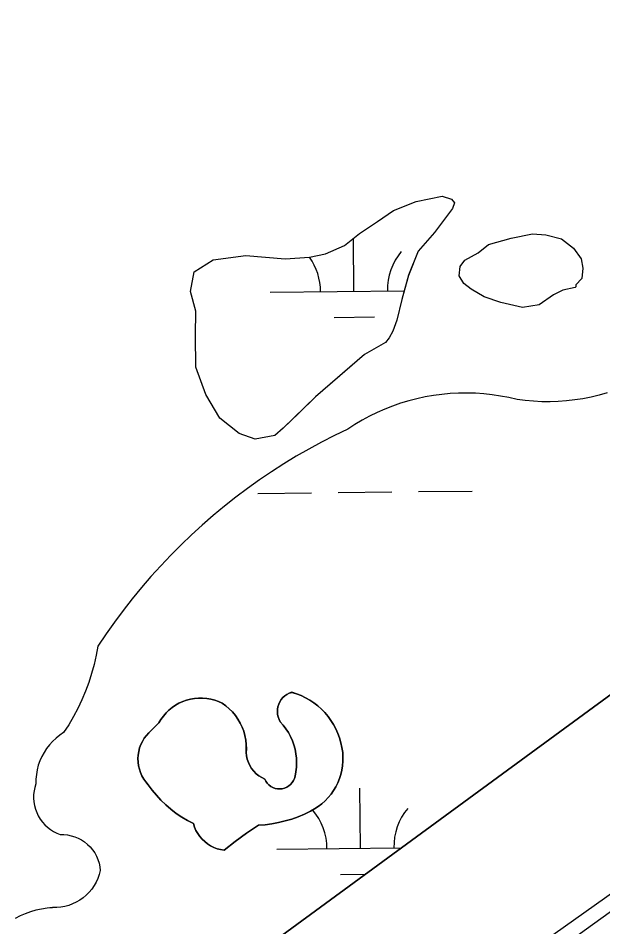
# Model space of a CAD drawing. Extents: x 3684037 to 3722149, y 433263 to 459021.
# Drawn here: x 3712071 to 3712421, y 455160 to 455703 of the extents above; entities that cross this region are included whole.
import ezdxf

# ---------------------------------------------------------------- set-up
doc = ezdxf.new("R2010")
doc.units = 0
for name, color, linetype in [('V-ROAD-CNTR', 7, 'Continuous'), ('V-TOPO-SHOR', 7, 'Continuous'), ('V-WETL-SWMP', 7, 'Continuous')]:
    doc.layers.add(name, color=color, linetype=linetype)

msp = doc.modelspace()

# ---------------------------------------------------------------- linework, layer by layer
at = {"layer": 'V-ROAD-CNTR'}
msp.add_lwpolyline([(3708800.79, 452799.73), (3708888.99, 452819.16), (3709074.3, 452888.55), (3709185.66, 452940.55), (3709270.25, 452980.89), (3709378.38, 453024.24), (3709453.77, 453059.58), (3709888.83, 453371.2), (3709964.69, 453428.27), (3710105.65, 453526.91), (3710259.07, 453627.76), (3710421.9, 453744.63), (3710616.95, 453895.96), (3710807.5, 454031.12), (3710985.25, 454151.03), (3711141.09, 454274.41), (3711475.83, 454504.64), (3711883.79, 454795.43), (3712574.54, 455285.55), (3713131, 455695.88), (3713191.1, 455684.33)], dxfattribs=at)
at = {"layer": 'V-TOPO-SHOR'}
for points in [[(3713204.62, 455843.92), (3712706.18, 455504.22), (3712166.3, 455108.96), (3711730.15, 454793.14), (3711431.22, 454586.08), (3711111.5, 454345.31), (3710875.93, 454180.81)], [(3713473.66, 455520.35), (3713454.09, 455539.26), (3713445.29, 455548.42), (3713352.8, 455644.02), (3713290.78, 455731.74), (3713286.84, 455745.65), (3713286.83, 455756.68), (3713286.48, 455762.76), (3713285.96, 455766.87), (3713285.31, 455770.98), (3713284.08, 455774.25), (3713280.33, 455780.23), (3713277.81, 455782.38), (3713274.57, 455783.7), (3713269.76, 455783.61), (3713265.65, 455782.53), (3713259.4, 455780.34), (3713171.65, 455716.06), (3712946.6, 455547.65), (3712653.53, 455333.24), (3712286.89, 455069.37), (3711948.39, 454828.08)], [(3712290.62, 455508.93), (3712278.23, 455501.81), (3712259.02, 455485.27), (3712248.85, 455476.44), (3712238.67, 455466.5), (3712229.62, 455457.67), (3712224.53, 455453.26), (3712212.77, 455451.16), (3712203.3, 455454.63), (3712191.67, 455463.72), (3712183.46, 455477.79), (3712177.5, 455494.08), (3712177.17, 455513.09), (3712177.35, 455527.62), (3712174.13, 455539.4), (3712176.51, 455551.11), (3712187.78, 455558.25), (3712207.38, 455560.8), (3712230.84, 455558.85), (3712245.38, 455559.79), (3712254.91, 455561.91), (3712266.15, 455566.81), (3712275.18, 455573.97), (3712285.89, 455581.1), (3712295.48, 455587.7), (3712308.96, 455593.13), (3712324.65, 455596.29), (3712330.22, 455594.55), (3712331.87, 455592.29), (3712330.71, 455588.95), (3712319.92, 455574.54), (3712310.28, 455563.48), (3712304.51, 455549.02), (3712300.43, 455534.53), (3712297.48, 455522.26), (3712295.17, 455515.58), (3712292.88, 455511.7), (3712290.62, 455508.93)], [(3712403.95, 455541.67), (3712396.66, 455540.08), (3712391.03, 455537.35), (3712382.57, 455531.3), (3712372.49, 455529.74), (3712359.67, 455532.7), (3712349.65, 455536.17), (3712341.87, 455540.74), (3712337.44, 455544.15), (3712334.7, 455548.65), (3712335.33, 455554.23), (3712338.17, 455558.11), (3712346.05, 455562.49), (3712352.26, 455567.45), (3712365.72, 455571.2), (3712378.61, 455573.84), (3712386.43, 455573.18), (3712395.91, 455570.84), (3712403.11, 455565.16), (3712407.51, 455558.96), (3712408.56, 455553.35), (3712407.92, 455547.21), (3712404.52, 455543.34), (3712404.51, 455542.22), (3712403.95, 455541.67)], [(3712423.08, 455478.79), (3712418.33, 455477.44), (3712413.52, 455476.28), (3712408.67, 455475.33), (3712403.79, 455474.57), (3712398.88, 455474.01), (3712393.95, 455473.65), (3712389.01, 455473.49), (3712384.07, 455473.53), (3712379.13, 455473.78), (3712374.21, 455474.22), (3712369.31, 455474.87), (3712364.4, 455476), (3712359.45, 455476.93), (3712354.47, 455477.67), (3712349.46, 455478.2), (3712344.43, 455478.54), (3712339.4, 455478.67), (3712334.36, 455478.6), (3712329.33, 455478.34), (3712324.32, 455477.87), (3712319.33, 455477.2), (3712314.36, 455476.34), (3712309.44, 455475.28), (3712304.56, 455474.02), (3712299.74, 455472.57), (3712294.98, 455470.92), (3712290.29, 455469.09), (3712285.67, 455467.07), (3712281.14, 455464.88), (3712276.7, 455462.49), (3712272.36, 455459.94), (3712268.12, 455457.22), (3712260.29, 455453.42), (3712252.56, 455449.43), (3712244.92, 455445.26), (3712237.38, 455440.9), (3712229.95, 455436.37), (3712222.63, 455431.66), (3712215.43, 455426.78), (3712208.34, 455421.73), (3712201.38, 455416.5), (3712194.54, 455411.12), (3712187.84, 455405.57), (3712181.27, 455399.86), (3712174.84, 455394), (3712168.55, 455387.98), (3712162.4, 455381.81), (3712156.41, 455375.5), (3712150.57, 455369.05), (3712144.88, 455362.47), (3712139.36, 455355.74), (3712133.99, 455348.89), (3712128.79, 455341.91), (3712123.76, 455334.8), (3712118.91, 455327.58), (3712117.89, 455322.07), (3712116.63, 455316.6), (3712115.14, 455311.2), (3712113.42, 455305.86), (3712111.46, 455300.61), (3712109.29, 455295.44), (3712106.89, 455290.37), (3712104.28, 455285.41), (3712101.45, 455280.57), (3712098.42, 455275.85), (3712096.09, 455274.29), (3712093.89, 455272.55), (3712091.84, 455270.64), (3712089.96, 455268.57), (3712088.24, 455266.35), (3712086.71, 455264), (3712085.37, 455261.54), (3712084.24, 455258.98), (3712083.32, 455256.33), (3712082.61, 455253.62), (3712082.13, 455250.86), (3712081.86, 455248.07), (3712081.83, 455245.26), (3712081.19, 455243.16), (3712080.75, 455241.01)], [(3712155.33, 455281.71), (3712156.58, 455283.8), (3712158, 455285.78), (3712159.59, 455287.62), (3712161.33, 455289.33), (3712163.22, 455290.87), (3712165.23, 455292.25), (3712167.35, 455293.45), (3712169.57, 455294.46), (3712171.86, 455295.28), (3712174.22, 455295.9), (3712176.62, 455296.31), (3712179.05, 455296.51), (3712181.48, 455296.51), (3712183.91, 455296.29), (3712186.31, 455295.86), (3712188.67, 455295.23), (3712190.96, 455294.4), (3712193.17, 455293.38), (3712195.36, 455291.83), (3712197.41, 455290.09), (3712199.31, 455288.19), (3712201.04, 455286.13), (3712202.59, 455283.93), (3712203.94, 455281.61), (3712205.1, 455279.19), (3712206.04, 455276.67), (3712206.77, 455274.08), (3712207.28, 455271.45), (3712207.56, 455268.77), (3712207.61, 455266.09), (3712207.56, 455264.04), (3712207.74, 455261.99), (3712208.16, 455259.98), (3712208.8, 455258.03), (3712209.67, 455256.17), (3712210.74, 455254.42), (3712212, 455252.81), (3712213.45, 455251.35), (3712215.05, 455250.07), (3712216.79, 455248.98), (3712218.64, 455248.09), (3712219.29, 455246.82), (3712220.11, 455245.66), (3712221.1, 455244.64), (3712222.23, 455243.77), (3712223.48, 455243.09), (3712224.82, 455242.59), (3712226.21, 455242.31), (3712227.64, 455242.23), (3712229.05, 455242.37), (3712230.43, 455242.72), (3712231.75, 455243.27), (3712232.96, 455244.01), (3712234.06, 455244.93), (3712235, 455245.99), (3712235.77, 455247.19), (3712236.36, 455248.49), (3712236.74, 455249.86), (3712237.24, 455252.51), (3712237.54, 455255.2), (3712237.63, 455257.89), (3712237.52, 455260.59), (3712237.21, 455263.27), (3712236.69, 455265.92), (3712235.98, 455268.52), (3712235.08, 455271.06), (3712233.99, 455273.53), (3712232.71, 455275.91), (3712231.26, 455278.18), (3712229.65, 455280.35), (3712227.87, 455282.38), (3712227.14, 455283.76), (3712226.6, 455285.21), (3712226.26, 455286.73), (3712226.12, 455288.28), (3712226.18, 455289.84), (3712226.45, 455291.37), (3712226.91, 455292.86), (3712227.57, 455294.27), (3712228.41, 455295.58), (3712229.41, 455296.77), (3712230.57, 455297.82), (3712231.85, 455298.7), (3712233.23, 455299.42), (3712234.7, 455299.93), (3712237.51, 455299.06), (3712240.24, 455297.99), (3712242.9, 455296.73), (3712245.46, 455295.28), (3712247.91, 455293.66), (3712250.24, 455291.87), (3712252.44, 455289.91), (3712254.49, 455287.81), (3712256.4, 455285.57)], [(3712256.4, 455285.57), (3712258.13, 455283.2), (3712259.7, 455280.72), (3712261.09, 455278.12), (3712262.29, 455275.44), (3712263.3, 455272.68), (3712264.12, 455269.86), (3712264.73, 455266.98), (3712265.14, 455264.07), (3712265.32, 455261.42), (3712265.31, 455258.76), (3712265.09, 455256.11), (3712264.67, 455253.49), (3712264.05, 455250.91), (3712263.24, 455248.38), (3712262.24, 455245.92), (3712261.06, 455243.54), (3712259.69, 455241.26), (3712258.16, 455239.09), (3712256.47, 455237.04), (3712254.62, 455235.12), (3712252.64, 455233.36), (3712250.53, 455231.74), (3712248.3, 455230.3), (3712245.97, 455229.02), (3712242.32, 455227.23), (3712238.57, 455225.65), (3712234.74, 455224.26), (3712230.84, 455223.09), (3712226.88, 455222.14), (3712222.88, 455221.4), (3712218.84, 455220.88), (3712214.78, 455220.58), (3712207.76, 455215.87), (3712200.94, 455210.87), (3712194.32, 455205.61), (3712192.2, 455205.97), (3712190.14, 455206.54), (3712188.13, 455207.3), (3712186.22, 455208.27), (3712184.41, 455209.42), (3712182.72, 455210.74), (3712181.17, 455212.22), (3712179.77, 455213.85), (3712178.55, 455215.61), (3712177.5, 455217.48), (3712176.65, 455219.45), (3712175.99, 455221.49), (3712172.43, 455223.34), (3712168.99, 455225.39), (3712165.67, 455227.64), (3712162.49, 455230.07), (3712159.44, 455232.68), (3712156.56, 455235.47), (3712153.84, 455238.41), (3712151.29, 455241.51), (3712148.93, 455244.74), (3712147.53, 455246.38), (3712146.3, 455248.13), (3712145.24, 455250), (3712144.37, 455251.96), (3712143.69, 455254), (3712143.2, 455256.09), (3712142.92, 455258.22), (3712142.84, 455260.36), (3712142.97, 455262.5), (3712143.3, 455264.62), (3712143.84, 455266.7), (3712144.57, 455268.72), (3712145.49, 455270.66), (3712146.59, 455272.5), (3712147.87, 455274.23), (3712149.3, 455275.83), (3712155.33, 455281.71)], [(3712080.75, 455241.01), (3712080.52, 455238.83), (3712080.48, 455236.63), (3712080.65, 455234.44), (3712081.02, 455232.27), (3712081.59, 455230.15), (3712082.35, 455228.09), (3712083.3, 455226.11), (3712084.43, 455224.23), (3712085.73, 455222.46), (3712087.18, 455220.82), (3712088.79, 455219.31), (3712090.52, 455217.97), (3712092.37, 455216.78), (3712094.32, 455215.78), (3712096.36, 455214.96), (3712098.59, 455214.96), (3712100.81, 455214.74), (3712102.99, 455214.31), (3712105.12, 455213.66), (3712107.18, 455212.82), (3712109.15, 455211.77), (3712111, 455210.54), (3712112.73, 455209.14), (3712114.31, 455207.57), (3712115.74, 455205.85), (3712116.98, 455204.01), (3712118.05, 455202.05), (3712118.91, 455200), (3712119.58, 455197.88), (3712120.03, 455195.7), (3712120.27, 455193.48), (3712119.66, 455191.12), (3712118.83, 455188.82), (3712117.82, 455186.6), (3712116.61, 455184.47), (3712115.22, 455182.46), (3712113.67, 455180.57), (3712111.95, 455178.83), (3712110.09, 455177.24), (3712108.1, 455175.82), (3712106, 455174.59), (3712103.79, 455173.53), (3712101.5, 455172.68), (3712099.15, 455172.02), (3712096.74, 455171.58), (3712094.31, 455171.34), (3712091.87, 455171.32), (3712088.51, 455171.01), (3712085.18, 455170.5), (3712081.89, 455169.77), (3712078.65, 455168.84), (3712075.48, 455167.7), (3712072.39, 455166.36), (3712069.39, 455164.82)]]:
    msp.add_lwpolyline(points, dxfattribs=at)
at = {"layer": 'V-WETL-SWMP'}
for p, q in [((3712271.88, 455539.45), (3712271.51, 455571.06)), ((3712221.88, 455538.86), (3712301.91, 455539.8)), ((3712260.06, 455523.88), (3712284.06, 455524.16)), ((3712214.44, 455418.7), (3712246.44, 455419.07)), ((3712262.43, 455419.26), (3712294.43, 455419.63)), ((3712310.43, 455419.82), (3712342.43, 455420.19)), ((3712275.75, 455206.79), (3712275.33, 455242.79)), ((3712225.75, 455206.21), (3712300.32, 455207.08)), ((3712263.93, 455191.22), (3712278.91, 455191.4))]:
    msp.add_line(p, q, dxfattribs=at)
for points in [[(3712290.62, 455508.93), (3712278.23, 455501.81), (3712248.85, 455476.44), (3712229.62, 455457.67), (3712224.53, 455453.26), (3712212.77, 455451.16), (3712203.3, 455454.63), (3712191.67, 455463.72), (3712183.46, 455477.79), (3712177.5, 455494.08), (3712177.17, 455513.09), (3712177.35, 455527.62), (3712174.13, 455539.4), (3712176.51, 455551.11), (3712187.78, 455558.25), (3712207.38, 455560.81), (3712230.83, 455558.85), (3712245.38, 455559.79), (3712254.91, 455561.91), (3712266.15, 455566.81), (3712275.18, 455573.97), (3712285.89, 455581.11), (3712295.48, 455587.7), (3712308.96, 455593.13), (3712324.65, 455596.29), (3712330.22, 455594.55), (3712331.87, 455592.29), (3712330.71, 455588.95), (3712319.92, 455574.55), (3712310.28, 455563.48), (3712304.52, 455549.01), (3712300.43, 455534.53), (3712297.48, 455522.26), (3712295.17, 455515.58), (3712292.88, 455511.7)], [(3712403.94, 455541.67), (3712396.66, 455540.08), (3712391.03, 455537.35), (3712382.57, 455531.3), (3712372.49, 455529.75), (3712359.67, 455532.7), (3712349.65, 455536.17), (3712341.87, 455540.74), (3712337.44, 455544.15), (3712334.7, 455548.65), (3712335.33, 455554.23), (3712338.17, 455558.11), (3712346.05, 455562.49), (3712352.26, 455567.45), (3712365.72, 455571.2), (3712378.61, 455573.84), (3712386.43, 455573.19), (3712395.91, 455570.84), (3712403.11, 455565.16), (3712407.51, 455558.96), (3712408.56, 455553.35), (3712407.92, 455547.21), (3712404.52, 455543.34), (3712404.51, 455542.22)]]:
    msp.add_lwpolyline(points, close=True, dxfattribs=at)
for points in [[(3711730.15, 454793.14), (3712166.3, 455108.96), (3712706.18, 455504.22), (3712793.4, 455563.66)], [(3712423.08, 455478.79), (3712418.33, 455477.44), (3712413.52, 455476.28), (3712408.67, 455475.33), (3712403.79, 455474.57), (3712398.88, 455474.01), (3712393.95, 455473.65), (3712389.01, 455473.49), (3712384.07, 455473.53), (3712379.13, 455473.78), (3712374.21, 455474.22), (3712369.31, 455474.87), (3712364.4, 455476), (3712359.45, 455476.93), (3712354.47, 455477.67), (3712349.46, 455478.2), (3712344.43, 455478.54), (3712339.4, 455478.67), (3712334.36, 455478.6), (3712329.33, 455478.34), (3712324.32, 455477.87), (3712319.33, 455477.2), (3712314.36, 455476.34), (3712309.44, 455475.28), (3712304.56, 455474.02), (3712299.74, 455472.57), (3712294.98, 455470.92), (3712290.29, 455469.09), (3712285.67, 455467.07), (3712281.14, 455464.87), (3712276.7, 455462.5), (3712272.36, 455459.94), (3712268.12, 455457.22), (3712260.29, 455453.42), (3712252.56, 455449.43), (3712244.92, 455445.26), (3712237.38, 455440.9), (3712229.95, 455436.37), (3712222.63, 455431.66), (3712215.43, 455426.78), (3712208.34, 455421.73), (3712201.38, 455416.5), (3712194.54, 455411.12), (3712187.84, 455405.57), (3712181.27, 455399.86), (3712174.84, 455393.99), (3712168.55, 455387.98), (3712162.4, 455381.82), (3712156.41, 455375.51), (3712150.57, 455369.05), (3712144.88, 455362.46), (3712139.36, 455355.74), (3712133.99, 455348.89), (3712128.79, 455341.91), (3712123.77, 455334.8), (3712118.91, 455327.58), (3712117.89, 455322.07), (3712116.63, 455316.6), (3712115.14, 455311.2), (3712113.42, 455305.86), (3712111.46, 455300.61), (3712109.29, 455295.44), (3712106.89, 455290.37), (3712104.28, 455285.41), (3712101.45, 455280.57), (3712098.42, 455275.85), (3712096.09, 455274.29), (3712093.89, 455272.55), (3712091.85, 455270.64), (3712089.96, 455268.57), (3712088.24, 455266.35), (3712086.71, 455264), (3712085.37, 455261.54), (3712084.24, 455258.98), (3712083.32, 455256.33), (3712082.61, 455253.62), (3712082.13, 455250.86), (3712081.87, 455248.07), (3712081.83, 455245.26), (3712081.19, 455243.16), (3712080.75, 455241.01), (3712080.52, 455238.83), (3712080.48, 455236.63), (3712080.65, 455234.44), (3712081.02, 455232.27), (3712081.59, 455230.15), (3712082.35, 455228.09), (3712083.3, 455226.11), (3712084.43, 455224.23)], [(3711901.14, 454761.51), (3712094.06, 454898.31), (3712259.7, 455021.98), (3712336.6, 455074.4), (3712366.32, 455093.14), (3712373.25, 455097.64), (3712377.54, 455097.9), (3712383.04, 455097.68), (3712389.47, 455099.28), (3712398.12, 455106.21), (3712406.5, 455117.11), (3712418.44, 455130.88), (3712729.02, 455347.38), (3712793.4, 455396.54), (3712793.4, 455435.57), (3712653.53, 455333.24), (3712286.89, 455069.37), (3711948.39, 454828.08)], [(3712235.77, 455247.19), (3712235, 455245.99), (3712234.06, 455244.93), (3712232.96, 455244.01), (3712231.75, 455243.27), (3712230.43, 455242.72), (3712229.05, 455242.37), (3712227.64, 455242.23), (3712226.21, 455242.31), (3712224.82, 455242.59), (3712223.48, 455243.09), (3712222.23, 455243.77), (3712221.1, 455244.64), (3712220.11, 455245.66), (3712219.29, 455246.82), (3712218.64, 455248.09), (3712216.79, 455248.98), (3712215.05, 455250.07), (3712213.45, 455251.35), (3712212, 455252.81), (3712210.74, 455254.42), (3712209.67, 455256.17), (3712208.8, 455258.03), (3712208.16, 455259.98), (3712207.74, 455261.99), (3712207.56, 455264.04), (3712207.56, 455268.77), (3712207.28, 455271.45), (3712206.77, 455274.08), (3712206.04, 455276.67), (3712205.1, 455279.19), (3712203.94, 455281.61), (3712202.59, 455283.93), (3712201.04, 455286.13), (3712199.31, 455288.19), (3712197.41, 455290.09), (3712195.36, 455291.83), (3712193.17, 455293.38), (3712190.96, 455294.4), (3712188.67, 455295.23), (3712186.31, 455295.86), (3712183.91, 455296.29), (3712181.49, 455296.51), (3712179.05, 455296.51), (3712176.62, 455296.31), (3712174.22, 455295.9), (3712171.86, 455295.28), (3712169.57, 455294.46), (3712167.35, 455293.45), (3712165.23, 455292.25), (3712163.22, 455290.87), (3712161.33, 455289.33), (3712159.59, 455287.62), (3712158, 455285.78), (3712156.58, 455283.8), (3712155.33, 455281.71), (3712149.3, 455275.83), (3712147.87, 455274.23), (3712146.59, 455272.5), (3712145.49, 455270.66), (3712144.57, 455268.72), (3712143.84, 455266.7), (3712143.31, 455264.62), (3712142.97, 455262.5), (3712142.84, 455260.36), (3712142.92, 455258.22), (3712143.2, 455256.09)], [(3712143.2, 455256.09), (3712143.69, 455254), (3712144.37, 455251.96), (3712145.24, 455250), (3712146.3, 455248.13), (3712147.53, 455246.38), (3712148.93, 455244.74), (3712151.29, 455241.51), (3712153.84, 455238.41), (3712156.56, 455235.47), (3712159.45, 455232.68), (3712162.48, 455230.07), (3712165.67, 455227.64), (3712168.99, 455225.39), (3712172.43, 455223.34), (3712175.99, 455221.49), (3712176.65, 455219.45), (3712177.5, 455217.48), (3712178.55, 455215.61), (3712179.77, 455213.85), (3712181.17, 455212.22), (3712182.72, 455210.74), (3712184.41, 455209.42), (3712186.22, 455208.27), (3712188.13, 455207.3), (3712190.14, 455206.54), (3712192.2, 455205.97), (3712194.32, 455205.61), (3712200.94, 455210.87), (3712207.76, 455215.87), (3712214.78, 455220.58), (3712218.84, 455220.88), (3712222.88, 455221.4), (3712226.88, 455222.14), (3712230.84, 455223.09), (3712234.74, 455224.26), (3712238.57, 455225.65), (3712242.32, 455227.23), (3712245.97, 455229.02), (3712248.3, 455230.3), (3712250.53, 455231.74), (3712252.64, 455233.36), (3712254.63, 455235.12), (3712256.47, 455237.04), (3712258.16, 455239.09), (3712259.69, 455241.26), (3712261.06, 455243.54), (3712262.24, 455245.92), (3712263.24, 455248.38), (3712264.05, 455250.91), (3712264.67, 455253.49), (3712265.09, 455256.11), (3712265.31, 455258.76), (3712265.32, 455261.42), (3712265.14, 455264.07), (3712264.73, 455266.98), (3712264.12, 455269.86), (3712263.3, 455272.68), (3712262.29, 455275.44), (3712261.09, 455278.12), (3712259.7, 455280.71), (3712258.13, 455283.2), (3712256.39, 455285.57), (3712254.49, 455287.81), (3712252.44, 455289.91), (3712250.24, 455291.86), (3712247.91, 455293.66), (3712245.46, 455295.28), (3712242.9, 455296.73), (3712240.24, 455297.99), (3712237.51, 455299.06), (3712234.7, 455299.94), (3712233.23, 455299.42), (3712231.85, 455298.71), (3712230.57, 455297.82), (3712229.41, 455296.77), (3712228.41, 455295.58), (3712227.57, 455294.27), (3712226.91, 455292.86), (3712226.45, 455291.37), (3712226.18, 455289.84), (3712226.11, 455288.28), (3712226.26, 455286.73), (3712226.6, 455285.21), (3712227.14, 455283.76), (3712227.87, 455282.38), (3712229.65, 455280.35), (3712231.26, 455278.18), (3712232.71, 455275.91), (3712233.99, 455273.53), (3712235.08, 455271.06), (3712235.98, 455268.52), (3712236.69, 455265.92), (3712237.21, 455263.27), (3712237.52, 455260.59), (3712237.63, 455257.89), (3712237.53, 455255.2), (3712237.24, 455252.51), (3712236.74, 455249.86), (3712236.36, 455248.49), (3712235.77, 455247.19)], [(3712084.43, 455224.23), (3712085.73, 455222.46), (3712087.18, 455220.81), (3712088.79, 455219.31), (3712090.52, 455217.97), (3712092.37, 455216.78), (3712094.33, 455215.78), (3712096.36, 455214.96), (3712098.59, 455214.96), (3712100.81, 455214.74), (3712102.99, 455214.31), (3712105.12, 455213.66), (3712107.18, 455212.82), (3712109.15, 455211.77), (3712111, 455210.54), (3712112.73, 455209.14), (3712114.31, 455207.57), (3712115.74, 455205.85), (3712116.98, 455204.01), (3712118.05, 455202.05), (3712118.92, 455200), (3712119.58, 455197.88), (3712120.03, 455195.7), (3712120.27, 455193.48), (3712119.66, 455191.12), (3712118.83, 455188.82), (3712117.82, 455186.59), (3712116.61, 455184.47), (3712115.22, 455182.46), (3712113.67, 455180.57), (3712111.95, 455178.83), (3712110.09, 455177.24), (3712108.1, 455175.83), (3712106, 455174.59), (3712103.79, 455173.53), (3712101.5, 455172.68), (3712099.15, 455172.02), (3712096.74, 455171.57), (3712094.31, 455171.34), (3712091.87, 455171.31), (3712088.51, 455171.01), (3712085.18, 455170.5), (3712081.89, 455169.77), (3712078.65, 455168.84), (3712075.48, 455167.7), (3712072.39, 455166.36), (3712069.39, 455164.82)]]:
    msp.add_lwpolyline(points, dxfattribs=at)
for centre, start, end in [((3712327.11, 455540.56), 139.8949, 181.4385), ((3712216.64, 455539.28), 359.8949, 35.5772), ((3712220.51, 455206.63), 359.8949, 40.844), ((3712330.98, 455207.91), 139.8949, 181.4385)]:
    msp.add_arc(centre, 35.25, start, end, dxfattribs=at)

doc.saveas('drawing.dxf')
